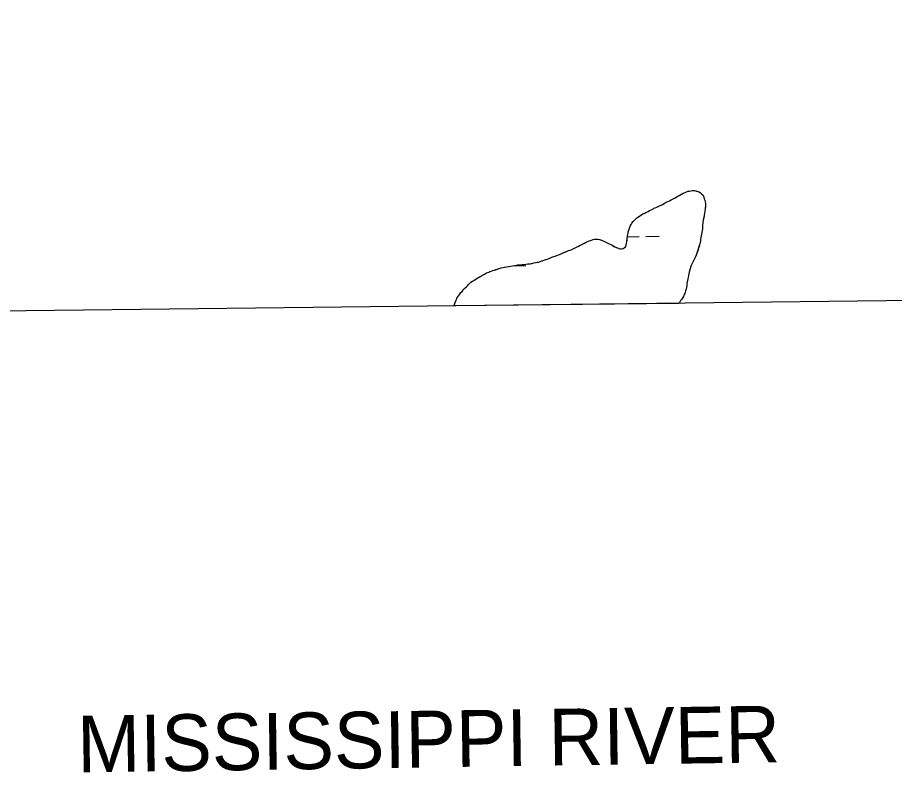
# Model space of a CAD drawing. Extents: x 3684037 to 3722149, y 433263 to 459021.
# Drawn here: x 3715520 to 3717610, y 437896 to 439694 of the extents above; entities that cross this region are included whole.
import ezdxf

# ---------------------------------------------------------------- set-up
doc = ezdxf.new("R2010")
doc.units = 0
for name, color, linetype in [('V-ANNO-TEXT', 7, 'Continuous'), ('V-GRID-FRAM', 7, 'Continuous'), ('V-TOPO-SHOR', 7, 'Continuous'), ('V-WETL-SWMP', 7, 'Continuous')]:
    doc.layers.add(name, color=color, linetype=linetype)

msp = doc.modelspace()

# ---------------------------------------------------------------- linework, layer by layer
at = {"layer": 'V-GRID-FRAM'}
msp.add_lwpolyline([(3688058.9, 456858.9), (3719789.3, 457228.1), (3720008.8, 439046.9), (3688262.6, 438677.5), (3688058.9, 456858.9)], dxfattribs=at)
at = {"layer": 'V-TOPO-SHOR'}
for points in [[(3717039.5, 439240.7), (3717043.5, 439242.5), (3717047.9, 439244.7), (3717052.6, 439246.6), (3717055.5, 439248.1), (3717059.1, 439250.3), (3717063.1, 439252.1), (3717066, 439254), (3717069.6, 439255.8), (3717073.2, 439257.3), (3717077.5, 439259.5), (3717081.9, 439261.7), (3717085.1, 439263.6), (3717088.8, 439265.4), (3717093.8, 439268), (3717096.7, 439269.9), (3717100, 439271.7), (3717103.2, 439273.6), (3717106.5, 439275.4), (3717110.5, 439277.3), (3717114.1, 439278.7), (3717117.7, 439279.9), (3717121, 439280.6), (3717124.3, 439281.4), (3717128.3, 439281.8), (3717132.3, 439281.8), (3717136.6, 439280.7), (3717141, 439279.7), (3717143.9, 439278.6), (3717147.6, 439276.5), (3717150.1, 439273.9), (3717152.7, 439271.8), (3717154.5, 439268.5), (3717155.7, 439265.6), (3717156.4, 439262.4), (3717157.5, 439258.7), (3717158.3, 439254.4), (3717159.1, 439251.1), (3717159.1, 439247.8), (3717159.1, 439244.6), (3717158.8, 439241.3), (3717158.4, 439236.9), (3717157.8, 439232.6), (3717156.7, 439227.8), (3717156, 439222), (3717155, 439216.9), (3717153.9, 439211.8), (3717153.3, 439204.9), (3717152.6, 439199.4), (3717152.6, 439195.8), (3717152.3, 439191.1), (3717151.6, 439186), (3717150.9, 439182.7), (3717150.2, 439177.6), (3717149.1, 439173.6), (3717148.5, 439169.6), (3717147.4, 439163.4), (3717147.1, 439159.8), (3717146, 439156.8), (3717145.3, 439152.8), (3717143.9, 439148.5), (3717142.8, 439144.8), (3717140.7, 439138.3), (3717138.9, 439132.4), (3717136.8, 439127.7), (3717134.7, 439122.2), (3717132.2, 439117.5), (3717129.7, 439112.4), (3717127.5, 439108), (3717125.4, 439103.2), (3717123.6, 439098.9), (3717122.5, 439095.6), (3717121.5, 439091.2), (3717120.4, 439087.2), (3717119.4, 439082.5), (3717118.7, 439079.2), (3717118, 439074.8), (3717117.3, 439071.5), (3717116.6, 439067.2), (3717115.9, 439063.9), (3717115.2, 439059.5), (3717114.9, 439055.9), (3717114.2, 439051.1), (3717113.5, 439047.1), (3717111.7, 439042.8), (3717111, 439039.5), (3717109.9, 439036.6), (3717108.1, 439032.9), (3717106.7, 439029.6), (3717104.6, 439026.3), (3717102.8, 439023.4), (3717099.9, 439019.8), (3717097, 439015.4), (3717095.3, 439013)], [(3716707.3, 439103.4), (3716712, 439104.6), (3716717.1, 439105), (3716722.9, 439105.4), (3716727.6, 439105.8), (3716732.3, 439106.2), (3716736, 439106.9), (3716741.1, 439107.3), (3716745.8, 439108.1), (3716750.5, 439109.2), (3716754.1, 439110), (3716758.1, 439110.8), (3716761.7, 439111.5), (3716765.4, 439113), (3716769, 439114.1), (3716772.3, 439115.2), (3716776.6, 439116.4), (3716779.5, 439117.5), (3716784.6, 439119.3), (3716789.7, 439121.6), (3716793.3, 439122.7), (3716797.6, 439124.5), (3716800.9, 439125.6), (3716806.3, 439127.9), (3716811.4, 439129.7), (3716815, 439131.2), (3716820.5, 439133.4), (3716825.2, 439135.3), (3716829.9, 439137.2), (3716833.1, 439138.6), (3716838.9, 439140.9), (3716843.6, 439143.1), (3716847.3, 439144.9), (3716852, 439146.8), (3716857, 439149.4), (3716860.7, 439151.6), (3716864.3, 439153.1), (3716867.2, 439154.9), (3716871.2, 439156.8), (3716875.1, 439158.6), (3716878, 439160.1), (3716881.7, 439161.6), (3716884.9, 439162.7), (3716887.8, 439163.8), (3716891.5, 439164.9), (3716895.1, 439165.7), (3716898.7, 439165.7), (3716902.7, 439165.7), (3716906.4, 439165.1), (3716910, 439164), (3716913.3, 439162.9), (3716916.9, 439160.8), (3716920.2, 439159.3), (3716923.5, 439157.9), (3716926.8, 439156.1), (3716930.1, 439155.1), (3716934.1, 439152.9), (3716937, 439151.5), (3716940.3, 439149.3), (3716943.2, 439147.5), (3716946.1, 439146.5), (3716949.4, 439145.4), (3716952.7, 439144), (3716956, 439143.3), (3716959.3, 439143.3), (3716962.9, 439144.1), (3716965.8, 439145.5), (3716968.7, 439147.7), (3716970.5, 439151.8), (3716971.1, 439156.5), (3716972.2, 439159.8), (3716972.5, 439163.4), (3716972.9, 439168.5), (3716973.6, 439173.2), (3716973.9, 439176.9), (3716975, 439180.2), (3716975.3, 439183.4), (3716976.3, 439187.1), (3716977.4, 439190), (3716978.8, 439194.4), (3716979.9, 439197.3), (3716982, 439200.9), (3716983.8, 439204.2), (3716987.1, 439208.2), (3716990, 439211.2), (3716992.5, 439213.7), (3716995, 439215.6), (3716997.5, 439217.8), (3717000.8, 439220), (3717004.4, 439222.6), (3717007.3, 439224.4), (3717010.2, 439226.3), (3717013.1, 439227.4), (3717016, 439228.8), (3717018.9, 439230.3), (3717022.9, 439232.2), (3717026.1, 439234), (3717029.8, 439235.9), (3717033.7, 439237.7), (3717036.3, 439239.6), (3717039.5, 439240.7)], [(3716560.2, 439006.8), (3716561.5, 439011), (3716562.9, 439015.3), (3716564.4, 439019.4), (3716565.8, 439022.3), (3716566.9, 439025.2), (3716569, 439028.5), (3716571.2, 439031.8), (3716574, 439035.1), (3716576.6, 439038.7), (3716579.1, 439041.7), (3716581.2, 439043.9), (3716583.4, 439046.8), (3716586.3, 439049.7), (3716589.5, 439052.6), (3716592.1, 439055.2), (3716594.6, 439058.1), (3716597.1, 439060.7), (3716600, 439063.3), (3716604, 439065.9), (3716606.9, 439067.7), (3716609.4, 439069.5), (3716612.6, 439071.7), (3716616.6, 439073.6), (3716619.9, 439075.8), (3716623.5, 439077.6), (3716626.4, 439079.5), (3716629.3, 439081), (3716632.6, 439082.8), (3716637.6, 439085.4), (3716642.7, 439087.3), (3716645.6, 439088.7), (3716648.9, 439089.9), (3716652.1, 439091.3), (3716656.5, 439092.5), (3716659.7, 439093.6), (3716663.4, 439094.7), (3716667.7, 439096.2), (3716672.1, 439097.3), (3716677.1, 439098.5), (3716680.4, 439099.2), (3716685.5, 439100.3), (3716689.8, 439101.1), (3716694.9, 439101.9), (3716699.6, 439102.6), (3716704, 439103.4), (3716707.3, 439103.4)]]:
    msp.add_lwpolyline(points, dxfattribs=at)
at = {"layer": 'V-WETL-SWMP'}
for p, q in [((3717096.7, 439269.9), (3717106.5, 439275.4)), ((3717106.5, 439275.4), (3717110.5, 439277.3)), ((3717110.5, 439277.3), (3717114.1, 439278.7)), ((3717114.1, 439278.7), (3717117.7, 439279.9)), ((3717117.7, 439279.9), (3717124.3, 439281.4)), ((3717124.3, 439281.4), (3717128.3, 439281.8)), ((3717128.3, 439281.8), (3717132.3, 439281.8)), ((3717132.3, 439281.8), (3717141, 439279.7)), ((3717141, 439279.7), (3717143.9, 439278.6)), ((3717143.9, 439278.6), (3717147.6, 439276.5)), ((3717147.6, 439276.5), (3717150.1, 439273.9)), ((3717150.1, 439273.9), (3717152.7, 439271.8)), ((3717152.7, 439271.8), (3717154.5, 439268.5)), ((3717055.5, 439248.1), (3717059.1, 439250.3)), ((3717059.1, 439250.3), (3717063.1, 439252.1)), ((3717063.1, 439252.1), (3717066, 439254)), ((3717066, 439254), (3717069.6, 439255.8)), ((3717069.6, 439255.8), (3717073.2, 439257.3)), ((3717073.2, 439257.3), (3717081.9, 439261.7)), ((3717081.9, 439261.7), (3717085.1, 439263.6)), ((3717085.1, 439263.6), (3717093.8, 439268)), ((3717093.8, 439268), (3717096.7, 439269.9)), ((3717154.5, 439268.5), (3717155.7, 439265.6)), ((3717155.7, 439265.6), (3717156.4, 439262.4)), ((3717156.4, 439262.4), (3717157.5, 439258.7)), ((3717157.5, 439258.7), (3717158.3, 439254.4)), ((3717158.3, 439254.4), (3717159.1, 439251.1)), ((3717159.1, 439251.1), (3717159.1, 439244.6)), ((3717013.1, 439227.4), (3717018.9, 439230.3)), ((3717018.9, 439230.3), (3717022.9, 439232.2)), ((3717022.9, 439232.2), (3717026.1, 439234)), ((3717026.1, 439234), (3717029.8, 439235.9)), ((3717029.8, 439235.9), (3717033.7, 439237.7)), ((3717033.7, 439237.7), (3717036.3, 439239.6)), ((3717036.3, 439239.6), (3717039.5, 439240.7)), ((3717039.5, 439240.7), (3717043.5, 439242.5)), ((3717043.5, 439242.5), (3717047.9, 439244.7)), ((3717047.9, 439244.7), (3717052.6, 439246.6)), ((3717052.6, 439246.6), (3717055.5, 439248.1)), ((3717157.8, 439232.6), (3717156.7, 439227.8)), ((3717158.4, 439236.9), (3717157.8, 439232.6)), ((3717159.1, 439244.6), (3717158.4, 439236.9)), ((3716983.8, 439204.2), (3716987.1, 439208.2)), ((3716987.1, 439208.2), (3716992.5, 439213.7)), ((3716992.5, 439213.7), (3716995, 439215.6)), ((3716995, 439215.6), (3716997.5, 439217.8)), ((3716997.5, 439217.8), (3717004.4, 439222.6)), ((3717004.4, 439222.6), (3717010.2, 439226.3)), ((3717010.2, 439226.3), (3717013.1, 439227.4)), ((3717153.9, 439211.8), (3717153.3, 439204.9)), ((3717156, 439222), (3717153.9, 439211.8)), ((3717156.7, 439227.8), (3717156, 439222)), ((3716975.3, 439183.4), (3716976.3, 439187.1)), ((3716976.3, 439187.1), (3716979.9, 439197.3)), ((3716979.9, 439197.3), (3716982, 439200.9)), ((3716982, 439200.9), (3716983.8, 439204.2)), ((3717152.3, 439191.1), (3717151.6, 439186)), ((3717152.6, 439195.8), (3717152.3, 439191.1)), ((3717153.3, 439204.9), (3717152.6, 439199.4)), ((3717152.6, 439199.4), (3717152.6, 439195.8)), ((3716891.5, 439164.9), (3716895.1, 439165.7)), ((3716895.1, 439165.7), (3716902.7, 439165.7)), ((3716902.7, 439165.7), (3716906.4, 439165.1)), ((3716972.2, 439159.8), (3716972.9, 439168.5)), ((3716972.9, 439168.5), (3716973.6, 439173.2)), ((3716973.4, 439171.9), (3717001, 439172.2)), ((3716973.6, 439173.2), (3716973.9, 439176.9)), ((3716973.9, 439176.9), (3716974.9, 439180.2)), ((3716974.9, 439180.2), (3716975.3, 439183.4)), ((3717017, 439172.4), (3717049, 439172.8)), ((3717148.5, 439169.6), (3717147.4, 439163.4)), ((3717149.1, 439173.6), (3717148.5, 439169.6)), ((3717150.2, 439177.6), (3717149.1, 439173.6)), ((3717150.9, 439182.7), (3717150.2, 439177.6)), ((3717151.6, 439186), (3717150.9, 439182.7)), ((3716843.6, 439143.1), (3716847.3, 439144.9)), ((3716847.3, 439144.9), (3716852, 439146.8)), ((3716852, 439146.8), (3716857, 439149.4)), ((3716857, 439149.4), (3716860.7, 439151.6)), ((3716860.7, 439151.6), (3716864.3, 439153.1)), ((3716864.3, 439153.1), (3716867.2, 439154.9)), ((3716867.2, 439154.9), (3716875.1, 439158.6)), ((3716875.1, 439158.6), (3716878, 439160.1)), ((3716878, 439160.1), (3716881.7, 439161.6)), ((3716881.7, 439161.6), (3716887.8, 439163.8)), ((3716887.8, 439163.8), (3716891.5, 439164.9)), ((3716906.4, 439165.1), (3716913.3, 439162.9)), ((3716913.3, 439162.9), (3716916.9, 439160.8)), ((3716916.9, 439160.8), (3716923.5, 439157.9)), ((3716923.5, 439157.9), (3716926.8, 439156.1)), ((3716926.8, 439156.1), (3716930.1, 439155.1)), ((3716930.1, 439155.1), (3716934.1, 439152.9)), ((3716934.1, 439152.9), (3716937, 439151.5)), ((3716937, 439151.5), (3716943.2, 439147.5)), ((3716943.2, 439147.5), (3716949.4, 439145.4)), ((3716949.4, 439145.4), (3716952.7, 439144)), ((3716962.9, 439144.1), (3716965.8, 439145.5)), ((3716965.8, 439145.5), (3716968.7, 439147.7)), ((3716968.7, 439147.7), (3716970.5, 439151.8)), ((3716970.5, 439151.8), (3716971.1, 439156.5)), ((3716971.1, 439156.5), (3716972.2, 439159.8)), ((3717145.3, 439152.8), (3717138.9, 439132.4)), ((3717146, 439156.8), (3717145.3, 439152.8)), ((3717147.1, 439159.8), (3717146, 439156.8)), ((3717147.4, 439163.4), (3717147.1, 439159.8)), ((3716793.3, 439122.7), (3716797.6, 439124.5)), ((3716797.6, 439124.5), (3716800.9, 439125.6)), ((3716800.9, 439125.6), (3716806.3, 439127.9)), ((3716806.3, 439127.9), (3716811.4, 439129.7)), ((3716811.4, 439129.7), (3716820.5, 439133.4)), ((3716820.5, 439133.4), (3716829.9, 439137.2)), ((3716829.9, 439137.2), (3716833.1, 439138.6)), ((3716833.1, 439138.6), (3716838.9, 439140.9)), ((3716838.9, 439140.9), (3716843.6, 439143.1)), ((3716952.7, 439144), (3716956, 439143.3)), ((3716956, 439143.3), (3716959.3, 439143.3)), ((3716959.3, 439143.3), (3716962.9, 439144.1)), ((3717136.8, 439127.7), (3717134.7, 439122.2)), ((3717138.9, 439132.4), (3717136.8, 439127.7)), ((3716685.5, 439100.3), (3716704, 439103.4)), ((3716704, 439103.4), (3716707.3, 439103.4)), ((3716707.2, 439102.6), (3716731.2, 439102.9)), ((3716707.3, 439103.4), (3716712, 439104.6)), ((3716712, 439104.6), (3716732.3, 439106.2)), ((3716732.3, 439106.2), (3716736, 439106.9)), ((3716736, 439106.9), (3716741.1, 439107.3)), ((3716741.1, 439107.3), (3716745.8, 439108.1)), ((3716745.8, 439108.1), (3716750.5, 439109.2)), ((3716750.5, 439109.2), (3716761.7, 439111.5)), ((3716761.7, 439111.5), (3716765.4, 439113)), ((3716765.4, 439113), (3716772.3, 439115.2)), ((3716772.3, 439115.2), (3716776.6, 439116.4)), ((3716776.6, 439116.4), (3716784.6, 439119.3)), ((3716784.6, 439119.3), (3716789.7, 439121.6)), ((3716789.7, 439121.6), (3716793.3, 439122.7)), ((3717125.4, 439103.2), (3717123.6, 439098.9)), ((3717127.5, 439108), (3717125.4, 439103.2)), ((3717132.2, 439117.5), (3717127.5, 439108)), ((3717134.7, 439122.2), (3717132.2, 439117.5)), ((3716629.3, 439081), (3716632.6, 439082.8)), ((3716632.6, 439082.8), (3716637.6, 439085.4)), ((3716637.6, 439085.4), (3716642.7, 439087.3)), ((3716642.7, 439087.3), (3716645.6, 439088.7)), ((3716645.6, 439088.7), (3716648.9, 439089.9)), ((3716648.9, 439089.9), (3716652.1, 439091.3)), ((3716652.1, 439091.3), (3716656.5, 439092.5)), ((3716656.5, 439092.5), (3716667.7, 439096.2)), ((3716667.7, 439096.2), (3716672.1, 439097.3)), ((3716672.1, 439097.3), (3716685.5, 439100.3)), ((3717120.4, 439087.2), (3717118.7, 439079.2)), ((3717122.5, 439095.6), (3717120.4, 439087.2)), ((3717123.6, 439098.9), (3717122.5, 439095.6)), ((3716597.1, 439060.7), (3716600, 439063.3)), ((3716600, 439063.3), (3716606.9, 439067.7)), ((3716606.9, 439067.7), (3716612.6, 439071.7)), ((3716612.6, 439071.7), (3716616.6, 439073.6)), ((3716616.6, 439073.6), (3716619.9, 439075.8)), ((3716619.9, 439075.8), (3716623.5, 439077.6)), ((3716623.5, 439077.6), (3716626.4, 439079.5)), ((3716626.4, 439079.5), (3716629.3, 439081)), ((3717115.9, 439063.9), (3717115.2, 439059.5)), ((3717116.6, 439067.2), (3717115.9, 439063.9)), ((3717117.3, 439071.5), (3717116.6, 439067.2)), ((3717118, 439074.8), (3717117.3, 439071.5)), ((3717118.7, 439079.2), (3717118, 439074.8)), ((3716576.6, 439038.7), (3716579.1, 439041.7)), ((3716579.1, 439041.7), (3716581.2, 439043.9)), ((3716581.2, 439043.9), (3716583.4, 439046.8)), ((3716583.4, 439046.8), (3716586.3, 439049.7)), ((3716586.3, 439049.7), (3716589.5, 439052.6)), ((3716589.5, 439052.6), (3716592.1, 439055.2)), ((3716592.1, 439055.2), (3716594.6, 439058.1)), ((3716594.6, 439058.1), (3716597.1, 439060.7)), ((3717111.7, 439042.8), (3717111, 439039.5)), ((3717113.5, 439047.1), (3717111.7, 439042.8)), ((3717114.9, 439055.9), (3717113.5, 439047.1)), ((3717115.2, 439059.5), (3717114.9, 439055.9)), ((3716562.9, 439015.3), (3716564.4, 439019.4)), ((3716564.4, 439019.4), (3716565.8, 439022.3)), ((3716565.8, 439022.3), (3716566.9, 439025.2)), ((3716566.9, 439025.2), (3716571.2, 439031.8)), ((3716571.2, 439031.8), (3716574, 439035.1)), ((3716574, 439035.1), (3716576.6, 439038.7)), ((3717099.9, 439019.8), (3717097, 439015.4)), ((3717102.8, 439023.4), (3717099.9, 439019.8)), ((3717106.7, 439029.6), (3717102.8, 439023.4)), ((3717108.1, 439032.9), (3717106.7, 439029.6)), ((3717109.9, 439036.6), (3717108.1, 439032.9)), ((3717111, 439039.5), (3717109.9, 439036.6)), ((3716560.2, 439006.8), (3716562.9, 439015.3)), ((3717095.3, 439013), (3716560.2, 439006.8)), ((3717097, 439015.4), (3717095.3, 439013))]:
    msp.add_line(p, q, dxfattribs=at)

# ---------------------------------------------------------------- texts
at = {"layer": 'V-ANNO-TEXT'}
msp.add_text('MISSISSIPPI RIVER', height=135, rotation=0.8425, dxfattribs=at).set_placement((3715662.7, 437895.7))

doc.saveas('drawing.dxf')
